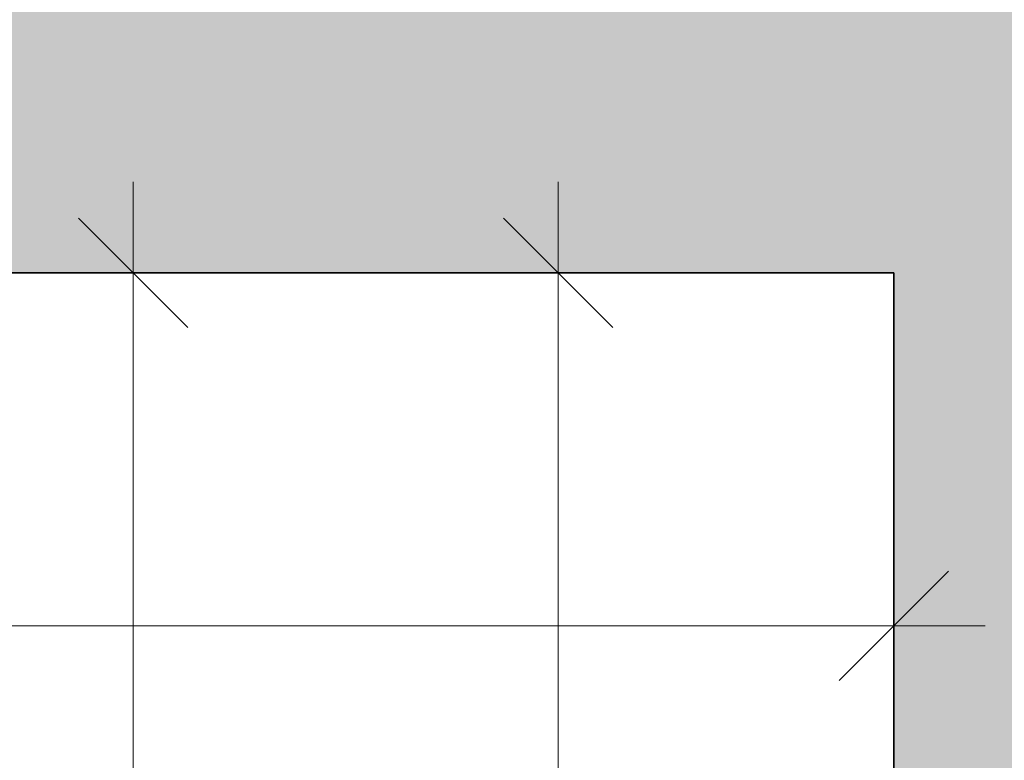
# Model space of a CAD drawing. Extents: x -459 to 541, y -543 to 550.
# Tile 319 of 577: x 79 to 95, y 305 to 318. Entities that reach past the tile are written whole.
import ezdxf

# ---------------------------------------------------------------- set-up
doc = ezdxf.new("R2010")
doc.units = 0
doc.layers.get('0').update_dxf_attribs({"lineweight": 35})
doc.layers.add('5_UG-BESTAND', color=7, linetype='Continuous', lineweight=25)
doc.layers.add('5_UG-TEXT-MASS', color=7, linetype='Continuous', lineweight=25)
doc.layers.add('Ausgeblendet', color=3, linetype='Continuous', lineweight=35, true_color=0x00ff00)

# ---------------------------------------------------------------- blocks, each defined once
blk = doc.blocks.new('Referenz-A07ALAR41N', base_point=(-170.808, 0))
at = {"layer": '5_UG-BESTAND', "color": 0, "lineweight": 35}
for p, q in [((24.363, 313.455), (92.973, 313.455)), ((92.973, 313.455), (92.973, 299.495))]:
    blk.add_line(p, q, dxfattribs=at)
at = {"layer": '5_UG-TEXT-MASS', "color": 0, "lineweight": 13}
for p, q in [((80.444, 313.455), (80.444, 314.955)), ((87.444, 313.455), (87.444, 314.955)), ((81.344, 312.555), (79.544, 314.355)), ((88.344, 312.555), (86.544, 314.355)), ((80.444, 313.455), (78.944, 313.455)), ((80.444, 313.455), (81.944, 313.455)), ((80.444, 297.708), (80.444, 313.455)), ((87.444, 313.455), (85.944, 313.455)), ((87.444, 313.455), (88.944, 313.455)), ((87.444, 296.328), (87.444, 313.455)), ((92.973, 307.638), (92.973, 309.138)), ((92.073, 306.738), (93.873, 308.538)), ((24.363, 307.638), (92.973, 307.638)), ((92.973, 307.638), (92.973, 306.138)), ((92.973, 307.638), (94.473, 307.638))]:
    blk.add_line(p, q, dxfattribs=at)
at = {"layer": 'Ausgeblendet', "color": 0, "linetype": 'Continuous', "lineweight": 13, "ltscale": 0.13}
for points in [[(94.48, 339.331), (94.48, 340.455), (103.064, 297.708)], [(103.064, 297.708), (94.48, 340.455), (103.064, 340.455)], [(94.48, 321.695), (94.48, 339.331), (103.064, 297.708)], [(24.363, 313.455), (24.363, 323.748), (83.98, 313.455)], [(83.98, 313.455), (24.363, 323.748), (83.98, 321.695)], [(83.98, 313.455), (83.98, 321.695), (92.973, 313.455)], [(92.973, 313.455), (83.98, 321.695), (92.973, 321.695)], [(92.973, 313.455), (92.973, 321.695), (94.48, 299.229)], [(94.48, 299.229), (92.973, 321.695), (94.48, 321.695)], [(94.48, 299.229), (94.48, 321.695), (103.064, 297.708)], [(92.973, 299.495), (92.973, 313.455), (94.48, 299.229)]]:
    blk.add_solid(points, dxfattribs=at)

msp = doc.modelspace()

# ---------------------------------------------------------------- block references
at = {"color": 251, "lineweight": 25, "ltscale": 0.25, "true_color": 0x585858}
msp.add_blockref('Referenz-A07ALAR41N', (-170.808, 0), dxfattribs=at)

doc.saveas('drawing.dxf')
